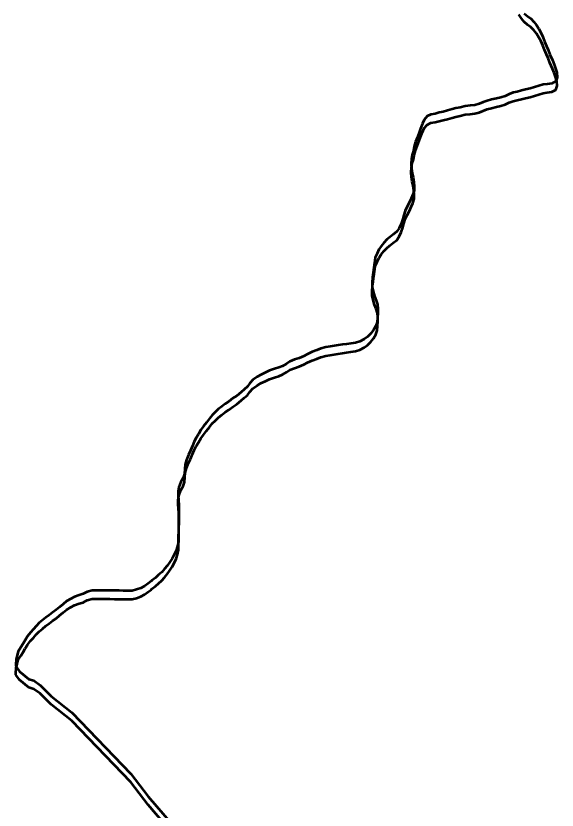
# Model space of a CAD drawing. Extents: x 553962 to 842807, y 8883888 to 9032388.
# Drawn here: x 815591.8 to 815758.9, y 9017483.8 to 9017729.2 of the extents above; entities that cross this region are included whole.
import ezdxf

# ---------------------------------------------------------------- set-up
doc = ezdxf.new("R2010")
doc.units = 0
doc.header["$LTSCALE"] = 20
for name, color, linetype, lineweight in [('24', 7, 'Continuous', 25), ('28', 7, 'Continuous', 53), ('29', 7, 'Continuous', 53)]:
    doc.layers.add(name, color=color, linetype=linetype, lineweight=lineweight)

msp = doc.modelspace()

# ---------------------------------------------------------------- linework, layer by layer
at = {"layer": '24', "lineweight": 53}
for points in [[(815748.75, 9017729.96), (815749.81, 9017729.08), (815750.82, 9017728.33), (815751.71, 9017727.36), (815752.49, 9017726.32), (815753.23, 9017725.18), (815753.89, 9017724.06), (815754.47, 9017722.7), (815755.06, 9017721.28), (815755.61, 9017719.86), (815756.1, 9017718.72), (815756.7, 9017717.27), (815757.44, 9017715.47), (815757.99, 9017714.2), (815758.45, 9017712.96), (815758.81, 9017711.66), (815758.9, 9017710.19), (815758.46, 9017709), (815757.25, 9017708.31), (815755.84, 9017708.1), (815754.55, 9017707.94), (815753.24, 9017707.55), (815751.92, 9017707.16), (815750.55, 9017706.72), (815749.12, 9017706.41), (815747.89, 9017706.12), (815746.6, 9017705.77), (815745.34, 9017705.5), (815744.08, 9017704.99), (815742.82, 9017704.42), (815741.52, 9017703.99), (815740.15, 9017703.66), (815738.65, 9017703.34), (815737.29, 9017702.98), (815736.1, 9017702.5), (815734.8, 9017701.99), (815733.54, 9017701.65), (815732.1, 9017701.48), (815730.47, 9017701.3), (815729.02, 9017700.91), (815727.67, 9017700.65), (815726.46, 9017700.34), (815725.05, 9017699.95), (815723.76, 9017699.57), (815722.49, 9017699.29)], [(815722.49, 9017699.29), (815721.26, 9017698.92), (815719.95, 9017698.71), (815718.76, 9017698.16), (815717.87, 9017697.12), (815717.36, 9017695.92), (815716.75, 9017694.38), (815716.29, 9017693.18), (815715.75, 9017691.55), (815715.18, 9017690.23), (815714.81, 9017688.8), (815714.59, 9017687.49), (815714.17, 9017686.31), (815713.91, 9017685.03), (815713.89, 9017683.46), (815713.93, 9017682.06), (815714.13, 9017680.62), (815714.47, 9017679.25), (815714.68, 9017677.86), (815714.81, 9017676.55), (815714.79, 9017675.26), (815714.41, 9017673.97), (815713.89, 9017672.78), (815713.26, 9017671.42), (815712.61, 9017670.25), (815712.01, 9017668.97), (815711.56, 9017667.65), (815711.24, 9017666.44), (815710.8, 9017664.99), (815710.16, 9017663.65), (815709.43, 9017662.54), (815708.32, 9017661.68), (815707.31, 9017660.86), (815706.3, 9017660.08), (815705.36, 9017659.08), (815704.61, 9017658.06), (815703.91, 9017656.98)], [(815703.91, 9017656.98), (815703.32, 9017655.78), (815702.75, 9017654.53), (815702.53, 9017652.89), (815702.34, 9017651.35), (815702.14, 9017649.78), (815701.92, 9017648.36), (815701.84, 9017646.79), (815701.82, 9017645.33), (815702.09, 9017644.04), (815702.5, 9017642.58), (815703.02, 9017641.26), (815703.48, 9017640), (815703.57, 9017638.7), (815703.55, 9017637.39), (815703.5, 9017635.93), (815703.35, 9017634.59), (815702.89, 9017633.39), (815702.21, 9017632.16), (815701.44, 9017631.06), (815700.39, 9017630.05), (815699.29, 9017629.33), (815698.04, 9017628.62), (815696.63, 9017628.18), (815695.2, 9017627.96), (815693.89, 9017627.81), (815692.62, 9017627.65), (815691.35, 9017627.42), (815690.07, 9017627.21), (815688.81, 9017627.02), (815687.46, 9017626.82), (815685.91, 9017626.39), (815684.68, 9017625.9), (815683.28, 9017625.36), (815681.83, 9017624.7), (815680.66, 9017624.09), (815679.32, 9017623.49), (815677.87, 9017623), (815676.42, 9017622.42), (815675.32, 9017621.69), (815674.14, 9017621.01), (815672.98, 9017620.54), (815671.68, 9017620.14), (815670.16, 9017619.61), (815668.89, 9017619), (815667.46, 9017618.29), (815666.29, 9017617.64), (815664.96, 9017616.72), (815664.09, 9017615.7), (815663.35, 9017614.65), (815662.33, 9017613.78), (815661.39, 9017612.95), (815660.02, 9017611.84), (815658.82, 9017611.06), (815657.51, 9017610.08), (815656.43, 9017609.32), (815655.4, 9017608.56), (815654.23, 9017607.67), (815653.3, 9017606.73), (815652.4, 9017605.86), (815651.57, 9017604.78), (815650.63, 9017603.57), (815649.72, 9017602.39), (815648.94, 9017601.28), (815648.24, 9017600.01)], [(815648.24, 9017600.01), (815647.52, 9017598.88), (815646.88, 9017597.67), (815646.33, 9017596.39), (815645.69, 9017594.88), (815645.14, 9017593.58), (815644.49, 9017592.07), (815644.06, 9017590.62), (815643.98, 9017589.23), (815643.87, 9017587.72), (815643.42, 9017586.51), (815642.74, 9017585.24), (815642.16, 9017583.56), (815641.91, 9017582.23), (815641.92, 9017580.89), (815642, 9017579.57), (815642.16, 9017578.16), (815642.14, 9017576.51), (815642.12, 9017575.13), (815642.1, 9017573.75), (815642.08, 9017572.4), (815642.06, 9017571.11), (815642.04, 9017569.71), (815642.04, 9017568.23), (815642.02, 9017566.82), (815641.76, 9017565.39), (815641.32, 9017564.07), (815640.66, 9017562.75), (815640.06, 9017561.6), (815639.24, 9017560.34), (815638.47, 9017559.32), (815637.69, 9017558.32), (815636.83, 9017557.38), (815635.84, 9017556.46), (815634.87, 9017555.6), (815633.83, 9017554.75), (815633.53, 9017554.52)], [(815633.53, 9017554.52), (815632.65, 9017553.84), (815631.49, 9017553.04), (815630.35, 9017552.4), (815629.09, 9017551.93), (815627.76, 9017551.56), (815626.34, 9017551.58), (815624.95, 9017551.6), (815623.65, 9017551.62), (815622.3, 9017551.64), (815620.84, 9017551.66), (815619.36, 9017551.68), (815617.99, 9017551.7), (815616.73, 9017551.71), (815615.32, 9017551.68), (815613.87, 9017551.27), (815612.54, 9017550.62), (815611.31, 9017550.26), (815609.88, 9017549.74), (815608.79, 9017549.12), (815607.49, 9017548.35), (815606.39, 9017547.45), (815605.32, 9017546.53), (815604.21, 9017545.68), (815603.16, 9017544.91), (815602.08, 9017544.09), (815601.06, 9017543.35), (815599.99, 9017542.46), (815598.98, 9017541.64), (815598.08, 9017540.67), (815597.22, 9017539.67), (815596.36, 9017538.7), (815595.44, 9017537.55), (815594.73, 9017536.35), (815594.04, 9017535.25), (815593.3, 9017534.14), (815592.56, 9017532.86), (815592.18, 9017531.64), (815591.93, 9017530.32), (815591.83, 9017528.76), (815591.82, 9017528.28)], [(815591.82, 9017528.28), (815592.9, 9017526.69), (815595.84, 9017524.28), (815597.36, 9017523.81), (815599.36, 9017522.44), (815602.75, 9017519.05), (815609.14, 9017514.02), (815627.32, 9017495.07), (815632.67, 9017488.03), (815639.71, 9017479.76)]]:
    msp.add_lwpolyline(points, dxfattribs=at)
at = {"layer": '28'}
for points in [[(815722.49, 9017696.67), (815723.76, 9017696.96), (815725.05, 9017697.33), (815726.46, 9017697.72), (815727.67, 9017698.03), (815729.02, 9017698.3), (815730.47, 9017698.69), (815732.1, 9017698.86), (815733.54, 9017699.04), (815734.8, 9017699.38), (815736.1, 9017699.88), (815737.29, 9017700.36), (815738.65, 9017700.73), (815740.15, 9017701.04), (815741.52, 9017701.37), (815742.82, 9017701.81), (815744.08, 9017702.38), (815745.34, 9017702.88), (815746.6, 9017703.16), (815747.89, 9017703.5), (815749.12, 9017703.8), (815750.55, 9017704.1), (815751.92, 9017704.54), (815753.24, 9017704.93), (815754.55, 9017705.32), (815755.84, 9017705.49), (815757.25, 9017705.69), (815758.46, 9017706.38), (815758.9, 9017707.57), (815758.81, 9017709.04), (815758.45, 9017710.34), (815757.99, 9017711.58), (815757.44, 9017712.85), (815756.7, 9017714.65), (815756.1, 9017716.1), (815755.61, 9017717.25), (815755.06, 9017718.66), (815754.47, 9017720.08), (815753.89, 9017721.44), (815753.23, 9017722.56), (815752.49, 9017723.7), (815751.71, 9017724.75), (815750.82, 9017725.72), (815749.81, 9017726.46), (815748.75, 9017727.34), (815747.94, 9017728.39), (815747.08, 9017729.57)], [(815703.91, 9017654.36), (815704.61, 9017655.44), (815705.36, 9017656.47), (815706.3, 9017657.46), (815707.31, 9017658.24), (815708.32, 9017659.07), (815709.43, 9017659.92), (815710.16, 9017661.03), (815710.8, 9017662.37), (815711.24, 9017663.82), (815711.56, 9017665.04), (815712.01, 9017666.36), (815712.61, 9017667.63), (815713.26, 9017668.8), (815713.89, 9017670.16), (815714.41, 9017671.35), (815714.79, 9017672.64), (815714.81, 9017673.93), (815714.68, 9017675.24), (815714.47, 9017676.64), (815714.13, 9017678), (815713.93, 9017679.44), (815713.89, 9017680.84), (815713.91, 9017682.41), (815714.17, 9017683.69), (815714.59, 9017684.87), (815714.81, 9017686.18), (815715.18, 9017687.61), (815715.75, 9017688.93), (815716.29, 9017690.57), (815716.75, 9017691.77), (815717.36, 9017693.3), (815717.87, 9017694.5), (815718.76, 9017695.55), (815719.95, 9017696.1), (815721.26, 9017696.31), (815722.49, 9017696.67)], [(815648.24, 9017597.4), (815648.94, 9017598.66), (815649.72, 9017599.78), (815650.63, 9017600.95), (815651.57, 9017602.16), (815652.4, 9017603.24), (815653.3, 9017604.12), (815654.23, 9017605.05), (815655.4, 9017605.94), (815656.43, 9017606.71), (815657.51, 9017607.47), (815658.82, 9017608.44), (815660.02, 9017609.23), (815661.39, 9017610.34), (815662.33, 9017611.16), (815663.35, 9017612.03), (815664.09, 9017613.09), (815664.96, 9017614.11), (815666.29, 9017615.02), (815667.46, 9017615.67), (815668.89, 9017616.38), (815670.16, 9017616.99), (815671.68, 9017617.52), (815672.98, 9017617.93), (815674.14, 9017618.4), (815675.32, 9017619.07), (815676.42, 9017619.81), (815677.87, 9017620.38), (815679.32, 9017620.87), (815680.66, 9017621.47), (815681.83, 9017622.09), (815683.28, 9017622.74), (815684.68, 9017623.28), (815685.91, 9017623.78), (815687.46, 9017624.2), (815688.81, 9017624.4), (815690.07, 9017624.59), (815691.35, 9017624.81), (815692.62, 9017625.03), (815693.89, 9017625.2), (815695.2, 9017625.35), (815696.63, 9017625.56), (815698.04, 9017626), (815699.29, 9017626.71), (815700.39, 9017627.43), (815701.44, 9017628.44), (815702.21, 9017629.54), (815702.89, 9017630.77), (815703.35, 9017631.98), (815703.5, 9017633.31), (815703.55, 9017634.78), (815703.57, 9017636.08), (815703.48, 9017637.38), (815703.02, 9017638.64), (815702.5, 9017639.97), (815702.09, 9017641.43), (815701.82, 9017642.72), (815701.84, 9017644.17), (815701.92, 9017645.75), (815702.14, 9017647.16), (815702.34, 9017648.74), (815702.53, 9017650.27), (815702.75, 9017651.91), (815703.32, 9017653.17), (815703.91, 9017654.36)], [(815633.53, 9017551.91), (815633.83, 9017552.14), (815634.87, 9017552.98), (815635.84, 9017553.84), (815636.83, 9017554.76), (815637.69, 9017555.7), (815638.47, 9017556.71), (815639.24, 9017557.73), (815640.06, 9017558.99), (815640.66, 9017560.13), (815641.32, 9017561.46), (815641.76, 9017562.77), (815642.02, 9017564.2), (815642.04, 9017565.62), (815642.04, 9017567.1), (815642.06, 9017568.49), (815642.08, 9017569.79), (815642.1, 9017571.13), (815642.12, 9017572.52), (815642.14, 9017573.9), (815642.16, 9017575.55), (815642, 9017576.95), (815641.92, 9017578.28), (815641.91, 9017579.61), (815642.16, 9017580.94), (815642.74, 9017582.62), (815643.42, 9017583.89), (815643.87, 9017585.1), (815643.98, 9017586.62), (815644.06, 9017588.01), (815644.49, 9017589.46), (815645.14, 9017590.96), (815645.69, 9017592.27), (815646.33, 9017593.77), (815646.88, 9017595.05), (815647.52, 9017596.27), (815648.24, 9017597.4)], [(815591.82, 9017525.66), (815591.83, 9017526.14), (815591.93, 9017527.71), (815592.18, 9017529.03), (815592.56, 9017530.24), (815593.3, 9017531.52), (815594.04, 9017532.64), (815594.73, 9017533.73), (815595.44, 9017534.93), (815596.36, 9017536.09), (815597.22, 9017537.06), (815598.08, 9017538.05), (815598.98, 9017539.02), (815599.99, 9017539.84), (815601.06, 9017540.74), (815602.08, 9017541.48), (815603.16, 9017542.3), (815604.21, 9017543.06), (815605.32, 9017543.92), (815606.39, 9017544.84), (815607.49, 9017545.73), (815608.79, 9017546.5), (815609.88, 9017547.13), (815611.31, 9017547.64), (815612.54, 9017548), (815613.87, 9017548.65), (815615.32, 9017549.07), (815616.73, 9017549.1), (815617.99, 9017549.08), (815619.36, 9017549.06), (815620.84, 9017549.04), (815622.3, 9017549.02), (815623.65, 9017549), (815624.95, 9017548.98), (815626.34, 9017548.97), (815627.76, 9017548.95), (815629.09, 9017549.32), (815630.35, 9017549.78), (815631.49, 9017550.42), (815632.65, 9017551.22), (815633.53, 9017551.91)], [(815639.71, 9017477.14), (815632.67, 9017485.42), (815627.32, 9017492.45), (815609.14, 9017511.4), (815602.75, 9017516.44), (815599.36, 9017519.82), (815597.36, 9017521.2), (815595.84, 9017521.67), (815592.9, 9017524.07), (815591.82, 9017525.66)]]:
    msp.add_lwpolyline(points, dxfattribs=at)
at = {"layer": '29'}
for points in [[(815748.75, 9017729.96), (815749.81, 9017729.08), (815750.82, 9017728.33), (815751.71, 9017727.36), (815752.49, 9017726.32), (815753.23, 9017725.18), (815753.89, 9017724.06), (815754.47, 9017722.7), (815755.06, 9017721.28), (815755.61, 9017719.86), (815756.1, 9017718.72), (815756.7, 9017717.27), (815757.44, 9017715.47), (815757.99, 9017714.2), (815758.45, 9017712.96), (815758.81, 9017711.66), (815758.9, 9017710.19), (815758.46, 9017709), (815757.25, 9017708.31), (815755.84, 9017708.1), (815754.55, 9017707.94), (815753.24, 9017707.55), (815751.92, 9017707.16), (815750.55, 9017706.72), (815749.12, 9017706.41), (815747.89, 9017706.12), (815746.6, 9017705.77), (815745.34, 9017705.5), (815744.08, 9017704.99), (815742.82, 9017704.42), (815741.52, 9017703.99), (815740.15, 9017703.66), (815738.65, 9017703.34), (815737.29, 9017702.98), (815736.1, 9017702.5), (815734.8, 9017701.99), (815733.54, 9017701.65), (815732.1, 9017701.48), (815730.47, 9017701.3), (815729.02, 9017700.91), (815727.67, 9017700.65), (815726.46, 9017700.34), (815725.05, 9017699.95), (815723.76, 9017699.57), (815722.49, 9017699.29)], [(815722.49, 9017699.29), (815721.26, 9017698.92), (815719.95, 9017698.71), (815718.76, 9017698.16), (815717.87, 9017697.12), (815717.36, 9017695.92), (815716.75, 9017694.38), (815716.29, 9017693.18), (815715.75, 9017691.55), (815715.18, 9017690.23), (815714.81, 9017688.8), (815714.59, 9017687.49), (815714.17, 9017686.31), (815713.91, 9017685.03), (815713.89, 9017683.46), (815713.93, 9017682.06), (815714.13, 9017680.62), (815714.47, 9017679.25), (815714.68, 9017677.86), (815714.81, 9017676.55), (815714.79, 9017675.26), (815714.41, 9017673.97), (815713.89, 9017672.78), (815713.26, 9017671.42), (815712.61, 9017670.25), (815712.01, 9017668.97), (815711.56, 9017667.65), (815711.24, 9017666.44), (815710.8, 9017664.99), (815710.16, 9017663.65), (815709.43, 9017662.54), (815708.32, 9017661.68), (815707.31, 9017660.86), (815706.3, 9017660.08), (815705.36, 9017659.08), (815704.61, 9017658.06), (815703.91, 9017656.98)], [(815703.91, 9017656.98), (815703.32, 9017655.78), (815702.75, 9017654.53), (815702.53, 9017652.89), (815702.34, 9017651.35), (815702.14, 9017649.78), (815701.92, 9017648.36), (815701.84, 9017646.79), (815701.82, 9017645.33), (815702.09, 9017644.04), (815702.5, 9017642.58), (815703.02, 9017641.26), (815703.48, 9017640), (815703.57, 9017638.7), (815703.55, 9017637.39), (815703.5, 9017635.93), (815703.35, 9017634.59), (815702.89, 9017633.39), (815702.21, 9017632.16), (815701.44, 9017631.06), (815700.39, 9017630.05), (815699.29, 9017629.33), (815698.04, 9017628.62), (815696.63, 9017628.18), (815695.2, 9017627.96), (815693.89, 9017627.81), (815692.62, 9017627.65), (815691.35, 9017627.42), (815690.07, 9017627.21), (815688.81, 9017627.02), (815687.46, 9017626.82), (815685.91, 9017626.39), (815684.68, 9017625.9), (815683.28, 9017625.36), (815681.83, 9017624.7), (815680.66, 9017624.09), (815679.32, 9017623.49), (815677.87, 9017623), (815676.42, 9017622.42), (815675.32, 9017621.69), (815674.14, 9017621.01), (815672.98, 9017620.54), (815671.68, 9017620.14), (815670.16, 9017619.61), (815668.89, 9017619), (815667.46, 9017618.29), (815666.29, 9017617.64), (815664.96, 9017616.72), (815664.09, 9017615.7), (815663.35, 9017614.65), (815662.33, 9017613.78), (815661.39, 9017612.95), (815660.02, 9017611.84), (815658.82, 9017611.06), (815657.51, 9017610.08), (815656.43, 9017609.32), (815655.4, 9017608.56), (815654.23, 9017607.67), (815653.3, 9017606.73), (815652.4, 9017605.86), (815651.57, 9017604.78), (815650.63, 9017603.57), (815649.72, 9017602.39), (815648.94, 9017601.28), (815648.24, 9017600.01)], [(815648.24, 9017600.01), (815647.52, 9017598.88), (815646.88, 9017597.67), (815646.33, 9017596.39), (815645.69, 9017594.88), (815645.14, 9017593.58), (815644.49, 9017592.07), (815644.06, 9017590.62), (815643.98, 9017589.23), (815643.87, 9017587.72), (815643.42, 9017586.51), (815642.74, 9017585.24), (815642.16, 9017583.56), (815641.91, 9017582.23), (815641.92, 9017580.89), (815642, 9017579.57), (815642.16, 9017578.16), (815642.14, 9017576.51), (815642.12, 9017575.13), (815642.1, 9017573.75), (815642.08, 9017572.4), (815642.06, 9017571.11), (815642.04, 9017569.71), (815642.04, 9017568.23), (815642.02, 9017566.82), (815641.76, 9017565.39), (815641.32, 9017564.07), (815640.66, 9017562.75), (815640.06, 9017561.6), (815639.24, 9017560.34), (815638.47, 9017559.32), (815637.69, 9017558.32), (815636.83, 9017557.38), (815635.84, 9017556.46), (815634.87, 9017555.6), (815633.83, 9017554.75), (815633.53, 9017554.52)], [(815633.53, 9017554.52), (815632.65, 9017553.84), (815631.49, 9017553.04), (815630.35, 9017552.4), (815629.09, 9017551.93), (815627.76, 9017551.56), (815626.34, 9017551.58), (815624.95, 9017551.6), (815623.65, 9017551.62), (815622.3, 9017551.64), (815620.84, 9017551.66), (815619.36, 9017551.68), (815617.99, 9017551.7), (815616.73, 9017551.71), (815615.32, 9017551.68), (815613.87, 9017551.27), (815612.54, 9017550.62), (815611.31, 9017550.26), (815609.88, 9017549.74), (815608.79, 9017549.12), (815607.49, 9017548.35), (815606.39, 9017547.45), (815605.32, 9017546.53), (815604.21, 9017545.68), (815603.16, 9017544.91), (815602.08, 9017544.09), (815601.06, 9017543.35), (815599.99, 9017542.46), (815598.98, 9017541.64), (815598.08, 9017540.67), (815597.22, 9017539.67), (815596.36, 9017538.7), (815595.44, 9017537.55), (815594.73, 9017536.35), (815594.04, 9017535.25), (815593.3, 9017534.14), (815592.56, 9017532.86), (815592.18, 9017531.64), (815591.93, 9017530.32), (815591.83, 9017528.76), (815591.82, 9017528.28)], [(815591.82, 9017528.28), (815592.9, 9017526.69), (815595.84, 9017524.28), (815597.36, 9017523.81), (815599.36, 9017522.44), (815602.75, 9017519.05), (815609.14, 9017514.02), (815627.32, 9017495.07), (815632.67, 9017488.03), (815639.71, 9017479.76)]]:
    msp.add_lwpolyline(points, dxfattribs=at)

doc.saveas('drawing.dxf')
